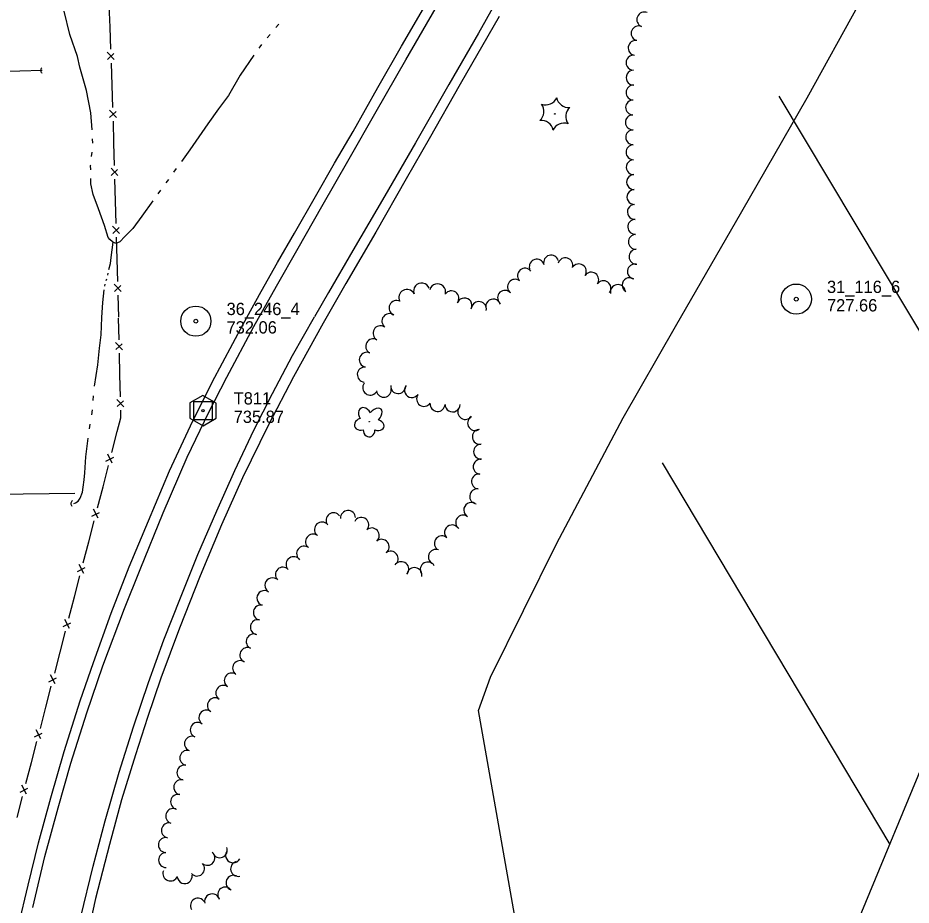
# Model space of a CAD drawing. Extents: x 589250 to 1188077, y 162953 to 363065.
# Drawn here: x 594482.7 to 594918.7, y 163971.2 to 164404.3 of the extents above; entities that cross this region are included whole.
import ezdxf

# ---------------------------------------------------------------- set-up
doc = ezdxf.new("R2010")
doc.units = 0
for name, color, linetype in [('E_DRN', 7, 'Continuous'), ('E_DRN_DrainTile', 7, 'Continuous'), ('E_DRN_Pipe', 7, 'Continuous'), ('E_FEN_P', 7, 'Continuous'), ('E_LAND_TreeLine_P', 7, 'Continuous'), ('E_LAND_Vegetation', 7, 'Continuous'), ('E_MAP_Control', 7, 'Continuous'), ('E_MAP_Limits', 7, 'Continuous'), ('E_MAP_PassPoints', 7, 'Continuous'), ('E_RDWY', 7, 'Continuous'), ('E_RDWY_Gravel', 7, 'Continuous'), ('E_WTR_FlowLine', 7, 'Continuous')]:
    doc.layers.add(name, color=color, linetype=linetype)

msp = doc.modelspace()

# ---------------------------------------------------------------- linework, layer by layer
at = {"layer": 'E_DRN'}
for centre, radius, start, end in [((594495.38, 164378.71), 1.58, 128.541, 234.8012), ((594510.27, 164167.21), 1.71, 121.2882, 227.5484)]:
    msp.add_arc(centre, radius, start, end, dxfattribs=at)
at = {"layer": 'E_DRN_DrainTile'}
for p, q in [((594854.15, 164366.05), (594975.35, 164163.41)), ((594631.75, 163330.49), (595021.34, 164274.83)), ((594797.28, 164187.21), (594908.28, 164000.81))]:
    msp.add_line(p, q, dxfattribs=at)
at = {"layer": 'E_DRN_Pipe'}
for p, q in [((594388.69, 164375.25), (594494.58, 164378.86)), ((594452.75, 164171.66), (594510.55, 164172.38))]:
    msp.add_line(p, q, dxfattribs=at)
at = {"layer": 'E_FEN_P'}
for p, q in [((594527.71, 164399.81), (594527.33, 164410.62)), ((594528.09, 164388.99), (594527.71, 164399.81)), ((594529.79, 164384.02), (594526.37, 164387.67)), ((594526.5, 164384.07), (594529.61, 164387.02)), ((594528.71, 164371.49), (594528.33, 164382.3)), ((594529.09, 164360.67), (594528.71, 164371.49)), ((594530.79, 164355.7), (594527.37, 164359.35)), ((594527.5, 164355.75), (594530.61, 164358.7)), ((594529.61, 164343.16), (594529.31, 164353.98)), ((594529.91, 164332.35), (594529.61, 164343.16)), ((594531.56, 164327.36), (594528.18, 164331.03)), ((594528.27, 164327.44), (594531.41, 164330.36)), ((594530.39, 164314.83), (594530.09, 164325.65)), ((594530.68, 164304.02), (594530.39, 164314.83)), ((594532.34, 164299.03), (594528.95, 164302.71)), ((594529.05, 164299.11), (594532.19, 164302.03)), ((594531.17, 164286.51), (594530.87, 164297.32)), ((594531.46, 164275.69), (594531.17, 164286.51)), ((594533.12, 164270.7), (594529.73, 164274.38)), ((594529.83, 164270.78), (594532.97, 164273.71)), ((594531.94, 164258.18), (594531.65, 164269)), ((594532.12, 164247.2), (594531.88, 164257.82)), ((594533.72, 164242.29), (594530.41, 164245.92)), ((594530.49, 164242.39), (594533.58, 164245.24)), ((594532.51, 164230.01), (594532.27, 164240.63)), ((594532.75, 164219.39), (594532.51, 164230.01)), ((594534.35, 164214.49), (594531.04, 164218.11)), ((594531.12, 164214.58), (594534.21, 164217.44)), ((594532.98, 164209.16), (594532.9, 164212.82)), ((594531.24, 164202.42), (594532.98, 164209.16)), ((594528.59, 164192.14), (594531.24, 164202.42)), ((594525.72, 164187.95), (594529.47, 164189.86)), ((594528.79, 164186.98), (594526.6, 164191.37)), ((594524.29, 164175.49), (594526.95, 164185.77)), ((594521.64, 164165.21), (594524.29, 164175.49)), ((594518.77, 164161.02), (594522.52, 164162.92)), ((594521.84, 164160.05), (594519.65, 164164.44)), ((594517.32, 164148.56), (594519.99, 164158.84)), ((594514.65, 164138.29), (594517.32, 164148.56)), ((594511.77, 164134.1), (594515.52, 164136)), ((594514.84, 164133.13), (594512.65, 164137.52)), ((594510.32, 164121.64), (594512.99, 164131.92)), ((594508.91, 164116.21), (594510.32, 164121.64)), ((594507.65, 164111.37), (594508.91, 164116.21)), ((594504.77, 164107.18), (594508.53, 164109.09)), ((594507.85, 164106.21), (594505.66, 164110.6)), ((594503.33, 164094.72), (594506, 164105)), ((594500.67, 164084.44), (594503.33, 164094.72)), ((594500.87, 164079.29), (594498.68, 164083.68)), ((594497.79, 164080.26), (594501.55, 164082.16)), ((594496.35, 164067.8), (594499.02, 164078.08)), ((594493.69, 164057.52), (594496.35, 164067.8)), ((594493.89, 164052.36), (594491.7, 164056.75)), ((594490.81, 164053.34), (594494.56, 164055.24)), ((594489.35, 164040.88), (594492.03, 164051.16)), ((594486.67, 164030.6), (594489.35, 164040.88)), ((594483.79, 164026.42), (594487.55, 164028.32)), ((594486.87, 164025.45), (594484.68, 164029.84)), ((594482.33, 164013.97), (594485.01, 164024.24))]:
    msp.add_line(p, q, dxfattribs=at)
at = {"layer": 'E_LAND_TreeLine_P'}
for centre, radius, start, end in [((594788.48, 164403.53), 3.64, 67.492, 247.492), ((594785.69, 164396.8), 3.64, 67.492, 247.492), ((594784.26, 164389.67), 3.64, 80.5063, 260.5063), ((594783.2, 164382.47), 3.64, 90.2739, 270.2739), ((594783.24, 164375.18), 3.64, 90.2739, 270.2739), ((594783.21, 164367.89), 3.64, 88.4556, 268.4556), ((594783.01, 164360.61), 3.64, 88.4556, 268.4556), ((594782.9, 164353.32), 3.64, 91.1094, 271.1094), ((594783.05, 164346.03), 3.64, 91.1094, 271.1094), ((594783.19, 164338.74), 3.64, 91.1094, 271.1094), ((594783.33, 164331.45), 3.64, 91.1455, 271.1455), ((594783.48, 164324.17), 3.64, 91.1455, 271.1455), ((594783.66, 164316.88), 3.64, 91.6711, 271.6711), ((594783.87, 164309.59), 3.64, 91.6711, 271.6711), ((594784.09, 164302.31), 3.64, 92.2168, 272.2168), ((594784.37, 164295.02), 3.64, 92.2168, 272.2168), ((594742.99, 164284.9), 3.64, 15.9522, 195.9522), ((594784.66, 164287.74), 3.64, 92.2168, 272.2168), ((594735.98, 164282.9), 3.64, 15.9522, 195.9522), ((594749.97, 164283.6), 3.64, 342.9298, 162.9298), ((594756.53, 164280.59), 3.64, 326.5974, 146.5974), ((594783.89, 164280.52), 3.64, 80.9862, 260.9862), ((594730.25, 164278.46), 3.64, 39.3654, 219.3654), ((594762.59, 164276.54), 3.64, 324.8012, 144.8012), ((594679.81, 164270.97), 3.93, 20.6415, 200.6415), ((594725.37, 164273.09), 3.64, 51.7347, 231.7347), ((594768.55, 164272.34), 3.64, 324.8012, 144.8012), ((594781.34, 164273.84), 3.64, 58.3605, 238.3605), ((594672.61, 164267.86), 3.93, 28.3637, 208.3637), ((594687.57, 164270.56), 3.93, 345.0144, 165.0144), ((594694.32, 164267.42), 3.64, 324.195, 144.195), ((594720.51, 164267.69), 3.64, 42.7529, 222.7529), ((594775.55, 164270.51), 3.64, 10.0981, 190.0981), ((594667.54, 164262.71), 3.66, 63.8268, 243.8268), ((594700.71, 164263.95), 3.64, 333.9126, 153.9126), ((594714.75, 164263.45), 3.64, 17.2639, 197.2639), ((594707.74, 164262.18), 3.64, 349.1423, 169.1423), ((594664.06, 164256.3), 3.66, 53.5668, 233.5668), ((594659.75, 164250.4), 3.66, 60.5851, 240.5851), ((594656.16, 164244.03), 3.66, 60.5851, 240.5851), ((594653.04, 164237.42), 3.66, 65.7496, 245.7496), ((594652.05, 164230.23), 3.66, 85.241, 265.241), ((594654.67, 164223.86), 3.66, 143.3565, 323.3565), ((594661.34, 164222.78), 3.66, 189.0764, 9.0764), ((594668.35, 164224.61), 3.66, 176.6816, 356.6816), ((594675.1, 164222.66), 3.66, 143.2703, 323.2703), ((594680.99, 164218.33), 3.66, 144.3187, 324.3187), ((594687.59, 164215.89), 3.66, 176.2837, 356.2837), ((594694.89, 164215.65), 3.66, 179.6786, 359.6786), ((594701.12, 164211.97), 3.66, 147.1615, 327.1615), ((594705.9, 164206.57), 3.66, 125.4141, 305.4141), ((594708.21, 164199.84), 3.66, 98.1828, 278.1828), ((594708.85, 164192.57), 3.66, 90.5783, 270.5783), ((594708.64, 164185.27), 3.66, 83.5939, 263.5939), ((594707.82, 164178), 3.66, 82.9036, 262.9036), ((594706.91, 164170.74), 3.66, 82.9036, 262.9036), ((594704.01, 164164.13), 3.66, 61.3129, 241.3129), ((594636.83, 164159.09), 3.66, 36.4192, 216.4192), ((594643.88, 164160.2), 3.66, 3.2315, 183.2315), ((594700.07, 164157.98), 3.66, 54.5393, 234.5393), ((594631.14, 164154.55), 3.66, 53.4339, 233.4339), ((594650.36, 164156.84), 3.66, 332.1196, 152.1196), ((594655.46, 164151.67), 3.66, 311.8249, 131.8249), ((594694.64, 164153.16), 3.66, 38.0509, 218.0509), ((594626.78, 164148.68), 3.66, 53.4339, 233.4339), ((594660.24, 164146.14), 3.66, 307.2617, 127.2617), ((594689.66, 164147.83), 3.66, 48.5139, 228.5139), ((594622.43, 164142.8), 3.66, 53.4339, 233.4339), ((594664.67, 164140.32), 3.66, 307.2617, 127.2617), ((594686.74, 164141.19), 3.66, 69.4178, 249.4178), ((594617.27, 164137.62), 3.66, 45.0557, 225.0557), ((594612.04, 164132.51), 3.66, 43.1025, 223.1025), ((594669.86, 164135.21), 3.66, 319.0773, 139.0773), ((594676.3, 164132.32), 3.66, 349.3849, 169.3849), ((594682.8, 164135.07), 3.66, 29.6213, 209.6213), ((594606.9, 164127.34), 3.66, 58.3162, 238.3162), ((594603.06, 164121.12), 3.66, 58.3162, 238.3162), ((594601.31, 164114.06), 3.66, 78.1882, 258.1882), ((594599.87, 164106.89), 3.66, 78.8763, 258.8763), ((594597.83, 164099.92), 3.66, 64.8696, 244.8696), ((594594.73, 164093.3), 3.66, 64.8696, 244.8696), ((594591.21, 164086.91), 3.66, 55.7635, 235.7635), ((594587.09, 164080.86), 3.66, 55.9351, 235.9351), ((594582.99, 164074.81), 3.66, 55.9351, 235.9351), ((594578.9, 164068.75), 3.66, 55.9351, 235.9351), ((594574.72, 164062.74), 3.66, 54.8541, 234.8541), ((594570.53, 164056.75), 3.66, 67.2166, 247.2166), ((594567.7, 164050.01), 3.66, 67.2166, 247.2166), ((594565.4, 164043.1), 3.66, 79.1952, 259.1952), ((594564.02, 164035.92), 3.66, 79.1952, 259.1952), ((594562.48, 164028.77), 3.66, 77.6878, 257.6878), ((594560.92, 164021.62), 3.66, 77.6878, 257.6878), ((594558.53, 164014.72), 3.66, 70.3872, 250.3872), ((594556.45, 164007.72), 3.66, 77.909, 257.909), ((594554.95, 164000.56), 3.66, 90.6824, 270.6824), ((594555.03, 163993.25), 3.66, 90.6824, 270.6824), ((594575.21, 163994.33), 3.66, 229.6349, 49.6349), ((594581.28, 163998.03), 3.66, 201.1641, 21.1641), ((594587.78, 163995.53), 3.66, 151.6554, 331.6554), ((594570.14, 163989.09), 3.66, 221.2467, 41.2467), ((594590.21, 163988.91), 3.66, 104.5283, 284.5283), ((594557.15, 163986.67), 3.66, 158.9731, 338.9731), ((594564.14, 163985.39), 3.66, 187.4346, 7.4346), ((594588, 163982.12), 3.66, 67.4963, 247.4963), ((594583.91, 163976.38), 3.66, 36.1044, 216.1044), ((594570.59, 163970.94), 3.66, 30.167, 210.167), ((594577.52, 163973.1), 3.66, 13.6682, 193.6682)]:
    msp.add_arc(centre, radius, start, end, dxfattribs=at)
at = {"layer": 'E_LAND_Vegetation'}
for centre, radius in [((594744.8, 164357.43), 0.167), ((594654.22, 164207.21), 0.128)]:
    msp.add_circle(centre, radius, dxfattribs=at)
for centre, radius, start, end in [((594733.6, 164358.71), 5.9, 310.5932, 36.3581), ((594740.31, 164367.77), 5.9, 250.5932, 336.3581), ((594751.51, 164366.5), 5.91, 190.633, 276.3091), ((594756, 164356.15), 5.9, 130.5932, 216.3581), ((594738.14, 164348.41), 5.9, 10.5886, 96.3535), ((594749.29, 164347.09), 5.9, 70.5932, 156.3581)]:
    msp.add_arc(centre, radius, start, end, dxfattribs=at)
for centre, major_axis, ratio in [((594652.28, 164210.16), (2.08, -3.67), 0.691916), ((594656.79, 164209.85), (-3.17, -3.54), 0.560249), ((594650.51, 164206), (3.48, 0.98), 0.782863), ((594657.91, 164205.63), (-3.41, 1.23), 0.716896), ((594654.15, 164203.23), (0.05, 3.45), 0.832022)]:
    msp.add_ellipse(centre, major_axis=major_axis, ratio=ratio, start_param=1.570796, end_param=4.712389, dxfattribs=at)
at = {"layer": 'E_MAP_Control'}
for p, q in [((594568.54, 164208.11), (594568.54, 164217.11)), ((594568.54, 164217.11), (594577.54, 164217.11)), ((594568.54, 164208.11), (594568.54, 164217.11)), ((594568.54, 164217.11), (594577.54, 164217.11)), ((594577.54, 164217.11), (594577.54, 164208.11)), ((594577.54, 164217.11), (594577.54, 164208.11)), ((594577.54, 164208.11), (594568.54, 164208.11)), ((594577.54, 164208.11), (594568.54, 164208.11))]:
    msp.add_line(p, q, dxfattribs=at)
msp.add_lwpolyline([(594566.63, 164216.37), (594566.63, 164208.98), (594573.09, 164205.25), (594579.48, 164208.92), (594579.48, 164216.24), (594572.96, 164219.97)], close=True, dxfattribs=at)
msp.add_lwpolyline([(594566.63, 164216.37), (594566.63, 164208.98), (594573.09, 164205.25), (594579.48, 164208.92), (594579.48, 164216.24), (594572.96, 164219.97)], close=True, dxfattribs=at)
msp.add_circle((594573.04, 164212.61), 0.546, dxfattribs=at)
msp.add_circle((594573.04, 164212.61), 0.546, dxfattribs=at)
at = {"layer": 'E_MAP_Limits'}
for p, q in [((594867.96, 164365.37), (594893.59, 164411.54)), ((594836.02, 164309.82), (594867.96, 164365.37)), ((594803.78, 164253.67), (594836.02, 164309.82)), ((594778.16, 164209.12), (594803.78, 164253.67)), ((594745.55, 164147.52), (594778.16, 164209.12)), ((594713.46, 164082.53), (594745.55, 164147.52)), ((594707.5, 164066.31), (594713.46, 164082.53)), ((594733.25, 163921.17), (594707.5, 164066.31))]:
    msp.add_line(p, q, dxfattribs=at)
at = {"layer": 'E_MAP_PassPoints'}
for centre, radius in [((594862.66, 164267.05), 7.38), ((594862.66, 164267.05), 7.38), ((594862.66, 164267.05), 7.38), ((594862.66, 164267.05), 0.945), ((594862.66, 164267.05), 0.945), ((594862.66, 164267.05), 0.945), ((594569.57, 164256.28), 7.38), ((594569.57, 164256.28), 7.38), ((594569.57, 164256.28), 0.945), ((594569.57, 164256.28), 0.945)]:
    msp.add_circle(centre, radius, dxfattribs=at)
at = {"layer": 'E_RDWY'}
for p, q in [((594723.52, 164425.33), (594707.59, 164396.92)), ((594672.14, 164383.91), (594686.85, 164409.38)), ((594707.59, 164396.92), (594693.04, 164371.82)), ((594657.67, 164358.7), (594672.14, 164383.91)), ((594693.04, 164371.82), (594676.74, 164343.36)), ((594644.38, 164335.49), (594657.67, 164358.7)), ((594676.74, 164343.36), (594661.84, 164317.52)), ((594631.04, 164312.31), (594644.38, 164335.49)), ((594661.84, 164317.52), (594646.27, 164290.71)), ((594619.46, 164291.89), (594631.04, 164312.31)), ((594609.02, 164273.44), (594619.46, 164291.89)), ((594646.27, 164290.71), (594634.37, 164270.21)), ((594597.94, 164253.61), (594609.02, 164273.44)), ((594634.37, 164270.21), (594627.51, 164258.44)), ((594616.76, 164239.51), (594627.51, 164258.44)), ((594584.69, 164228.9), (594597.94, 164253.61)), ((594606.93, 164221.03), (594616.76, 164239.51)), ((594575.98, 164211.88), (594584.69, 164228.9)), ((594597.87, 164203), (594606.93, 164221.03)), ((594565.35, 164189.92), (594575.98, 164211.88)), ((594588.6, 164183.33), (594597.87, 164203)), ((594553.63, 164162.66), (594565.35, 164189.92)), ((594579.75, 164163.68), (594588.6, 164183.33)), ((594542.36, 164135.04), (594553.63, 164162.66)), ((594570.62, 164142.31), (594579.75, 164163.68)), ((594562.03, 164121.29), (594570.62, 164142.31)), ((594534.72, 164115.96), (594542.36, 164135.04)), ((594554.03, 164100.72), (594562.03, 164121.29)), ((594524.15, 164087.96), (594534.72, 164115.96)), ((594546.47, 164079.82), (594554.03, 164100.72)), ((594516.34, 164065.07), (594524.15, 164087.96)), ((594539.18, 164058.33), (594546.47, 164079.82)), ((594508.63, 164040.48), (594516.34, 164065.07)), ((594532.17, 164036.12), (594539.18, 164058.33)), ((594502.37, 164018.71), (594508.63, 164040.48)), ((594525.29, 164012.45), (594532.17, 164036.12)), ((594495.92, 163994.97), (594502.37, 164018.71)), ((594519.4, 163990.21), (594525.29, 164012.45)), ((594489.96, 163970.11), (594495.92, 163994.97)), ((594513.36, 163965.59), (594519.4, 163990.21))]:
    msp.add_line(p, q, dxfattribs=at)
at = {"layer": 'E_RDWY_Gravel'}
for p, q in [((594670.03, 164390.5), (594680.72, 164408.92)), ((594717.68, 164405.03), (594698.64, 164371.98)), ((594658.49, 164370.29), (594670.03, 164390.5)), ((594698.64, 164371.98), (594683.52, 164345.31)), ((594646.33, 164348.95), (594658.49, 164370.29)), ((594637.32, 164333.4), (594646.33, 164348.95)), ((594683.52, 164345.31), (594672.25, 164325.77)), ((594627.96, 164317.19), (594637.32, 164333.4)), ((594672.25, 164325.77), (594657.4, 164299.77)), ((594617.74, 164299.31), (594627.96, 164317.19)), ((594609.51, 164284.93), (594617.74, 164299.31)), ((594657.4, 164299.77), (594642.77, 164274.63)), ((594601.48, 164270.85), (594609.51, 164284.93)), ((594592.67, 164254.89), (594601.48, 164270.85)), ((594642.77, 164274.63), (594631.79, 164255.26)), ((594577.47, 164226.44), (594592.67, 164254.89)), ((594631.79, 164255.26), (594617.19, 164229.14)), ((594617.19, 164229.14), (594605.07, 164205.71)), ((594566.94, 164205.2), (594577.47, 164226.44)), ((594556.72, 164183.21), (594566.94, 164205.2)), ((594605.07, 164205.71), (594592.38, 164179.8)), ((594546.41, 164158.83), (594556.72, 164183.21)), ((594592.38, 164179.8), (594582.06, 164156.79)), ((594537.04, 164136.41), (594546.41, 164158.83)), ((594582.06, 164156.79), (594571.72, 164131.96)), ((594528.17, 164113.7), (594537.04, 164136.41)), ((594571.72, 164131.96), (594561.6, 164106.49)), ((594519.59, 164089.65), (594528.17, 164113.7)), ((594561.6, 164106.49), (594552.55, 164081.98)), ((594513.11, 164070.89), (594519.59, 164089.65)), ((594552.55, 164081.98), (594546.04, 164062.89)), ((594505.24, 164046.21), (594513.11, 164070.89)), ((594546.04, 164062.89), (594540.12, 164044.58)), ((594498.84, 164023.57), (594505.24, 164046.21)), ((594540.12, 164044.58), (594533.29, 164022.65)), ((594492.7, 164001.57), (594498.84, 164023.57)), ((594533.29, 164022.65), (594527.35, 164000.86)), ((594487.7, 163981.03), (594492.7, 164001.57)), ((594527.35, 164000.86), (594520.62, 163974.52)), ((594482.89, 163960.74), (594487.7, 163981.03)), ((594520.62, 163974.52), (594514.37, 163947.06))]:
    msp.add_line(p, q, dxfattribs=at)
at = {"layer": 'E_WTR_FlowLine'}
for p, q in [((594507.99, 164396.29), (594505.28, 164407.57)), ((594609.9, 164401.1), (594608.65, 164399.61)), ((594610.05, 164401.26), (594609.9, 164401.1)), ((594511.79, 164385.5), (594507.99, 164396.29)), ((594605.86, 164396.3), (594604.47, 164394.64)), ((594600.75, 164390.22), (594600.35, 164389.63)), ((594601.68, 164391.33), (594600.75, 164390.22)), ((594512.89, 164380.32), (594511.79, 164385.5)), ((594597.9, 164386.06), (594591.28, 164376.38)), ((594516.22, 164368.86), (594512.89, 164380.32)), ((594591.28, 164376.38), (594585.46, 164366.46)), ((594518.3, 164357.98), (594516.22, 164368.86)), ((594585.46, 164366.46), (594580.67, 164359.86)), ((594519.03, 164349.64), (594518.3, 164357.98)), ((594580.67, 164359.86), (594575.46, 164352.68)), ((594575.46, 164352.68), (594566.69, 164339.93)), ((594519.22, 164343.16), (594519.16, 164345.32)), ((594518.7, 164336.69), (594518.92, 164338.85)), ((594566.69, 164339.93), (594562.55, 164334.25)), ((594518.23, 164332.2), (594518.25, 164332.39)), ((594518.26, 164330.23), (594518.23, 164332.2)), ((594560, 164330.75), (594558.73, 164329)), ((594518.37, 164323.4), (594518.33, 164325.9)), ((594519.5, 164318.1), (594518.37, 164323.4)), ((594556.17, 164325.51), (594554.89, 164323.77)), ((594552.34, 164320.27), (594551.08, 164318.51)), ((594522.08, 164311.17), (594519.5, 164318.1)), ((594548.55, 164315), (594543.21, 164307.57)), ((594524.98, 164303.06), (594522.08, 164311.17)), ((594543.21, 164307.57), (594538.75, 164301.58)), ((594526.76, 164297.09), (594524.98, 164303.06)), ((594538.75, 164301.58), (594534.85, 164297.57)), ((594527.61, 164296.22), (594526.76, 164297.09)), ((594534.85, 164297.57), (594532.47, 164295.04)), ((594528.87, 164294.94), (594527.61, 164296.22)), ((594528.23, 164287.38), (594529.24, 164294.78)), ((594530.57, 164294.25), (594528.87, 164294.94)), ((594532.47, 164295.04), (594530.57, 164294.25)), ((594527.18, 164281.48), (594527.85, 164284.47)), ((594527.85, 164284.47), (594528.23, 164287.38)), ((594526.57, 164278.76), (594526.78, 164279.66)), ((594525.86, 164276.06), (594526.11, 164276.96)), ((594524.18, 164265.32), (594524.86, 164271.54)), ((594525.1, 164273.38), (594525.36, 164274.28)), ((594523.76, 164258.12), (594524.18, 164265.32)), ((594523.29, 164249.65), (594523.76, 164258.12)), ((594522.56, 164243.03), (594523.29, 164249.65)), ((594521.75, 164234.91), (594522.56, 164243.03)), ((594520.11, 164224.55), (594521.75, 164234.91)), ((594519.5, 164217.59), (594519.66, 164219.91)), ((594518.75, 164210.64), (594519.09, 164212.95)), ((594517.71, 164203.73), (594518.05, 164206.03)), ((594515.94, 164190.03), (594517.07, 164199.11)), ((594515.32, 164182.28), (594515.94, 164190.03)), ((594514.64, 164175.26), (594515.02, 164178.79)), ((594515.02, 164178.79), (594515.32, 164182.28)), ((594514.19, 164172.86), (594514.64, 164175.26)), ((594513.11, 164169.84), (594514.19, 164172.86)), ((594509.99, 164167.27), (594510.87, 164167.62)), ((594510.87, 164167.62), (594512.18, 164168.47)), ((594512.18, 164168.47), (594513.11, 164169.84))]:
    msp.add_line(p, q, dxfattribs=at)

# ---------------------------------------------------------------- texts
at = {"layer": 'E_MAP_Control'}
for s, p in [('T811', (594588.05, 164215.61)), ('T811', (594588.05, 164215.61)), ('T811', (594588.05, 164215.61)), ('735.87', (594588.05, 164206.61)), ('735.87', (594588.05, 164206.61)), ('735.87', (594588.05, 164206.61))]:
    msp.add_text(s, height=6, dxfattribs=at).set_placement(p)
at = {"layer": 'E_MAP_PassPoints'}
for s, p in [('31_116_6', (594877.66, 164270.04)), ('31_116_6', (594877.66, 164270.04)), ('31_116_6', (594877.66, 164270.04)), ('727.66', (594877.66, 164261.04)), ('727.66', (594877.66, 164261.04)), ('727.66', (594877.66, 164261.04)), ('36_246_4', (594584.57, 164259.26)), ('36_246_4', (594584.57, 164259.26)), ('36_246_4', (594584.57, 164259.26)), ('732.06', (594584.57, 164250.26)), ('732.06', (594584.57, 164250.26)), ('732.06', (594584.57, 164250.26))]:
    msp.add_text(s, height=6, dxfattribs=at).set_placement(p)

doc.saveas('drawing.dxf')
